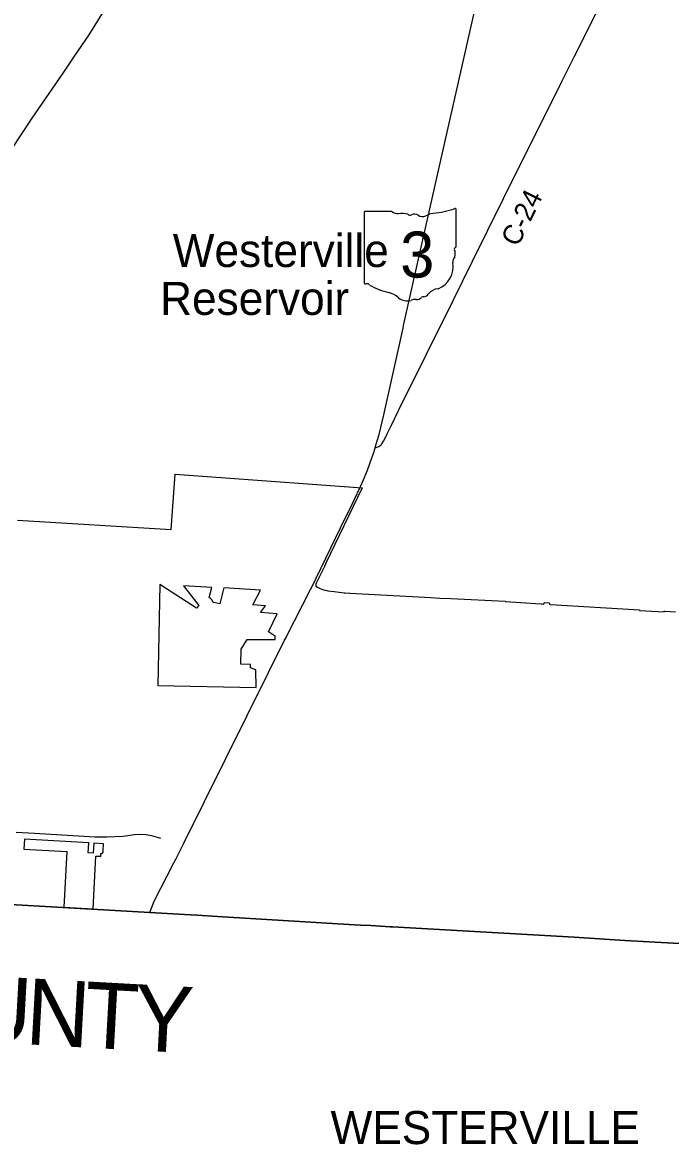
# Model space of a CAD drawing. Extents: x 1674899 to 2057726, y 653888 to 988278.
# Drawn here: x 1845630 to 1855438, y 773819 to 790798 of the extents above; entities that cross this region are included whole.
import ezdxf

# ---------------------------------------------------------------- set-up
doc = ezdxf.new("R2010")
doc.units = 0
for name, color, linetype in [('GM_P_Township_Alignment', 7, 'Continuous'), ('GM_X_Adjacent_County', 7, 'Continuous'), ('GM_X_Adjacent_County_Text', 7, 'Continuous'), ('GM_X_Corporation', 7, 'Continuous'), ('GM_X_Corporation_Text', 7, 'Continuous'), ('GM_X_County', 7, 'Continuous'), ('GM_X_County_Road', 7, 'Continuous'), ('GM_X_County_Road_Text', 7, 'Continuous'), ('GM_X_Minor_Lake_Text', 7, 'Continuous'), ('GM_X_State_Location', 7, 'Continuous'), ('GM_X_State_Route', 7, 'Continuous'), ('GM_X_State_Shield', 7, 'Continuous'), ('GM_X_Township', 7, 'Continuous')]:
    doc.layers.add(name, color=color, linetype=linetype)

msp = doc.modelspace()

# ---------------------------------------------------------------- linework, layer by layer
at = {"layer": 'GM_P_Township_Alignment'}
msp.add_lwpolyline([(1845535, 778545), (1845814, 778529), (1846725, 778477), (1846905, 778473), (1847156, 778487), (1847324, 778510), (1847417, 778514), (1847504, 778509), (1847583, 778496), (1847722, 778457)], dxfattribs=at)
at = {"layer": 'GM_X_Adjacent_County'}
msp.add_lwpolyline([(1845449, 777453), (1847560, 777333), (1848085, 777300), (1848276, 777289), (1848580, 777271), (1850569, 777151), (1850744, 777141), (1850903, 777132), (1851193, 777116), (1851228, 777114), (1853977, 776957), (1854746, 776908), (1855849, 776844)], dxfattribs=at)
at = {"layer": 'GM_X_Corporation'}
msp.add_lwpolyline([(1845556, 783268), (1847880, 783128), (1847941, 783961), (1850704, 783760), (1850771, 783756), (1850223, 782617), (1850199, 782567), (1850139, 782444), (1850095, 782354), (1850085, 782333), (1850074, 782313), (1850069, 782299), (1850068, 782279), (1850071, 782269), (1850095, 782252), (1850134, 782235), (1850187, 782215), (1850218, 782207), (1850250, 782200), (1850345, 782187), (1850498, 782169), (1850510, 782168), (1850585, 782164), (1851810, 782096), (1851944, 782088), (1852113, 782080), (1852935, 782042), (1852934, 782037), (1853098, 782027), (1853168, 782023), (1853247, 782018), (1853247, 782016), (1853395, 782006), (1853479, 782000), (1853492, 781999), (1853509, 781998), (1853511, 781998), (1853514, 781999), (1853517, 782000), (1853519, 782001), (1853521, 782002), (1853522, 782003), (1853524, 782005), (1853526, 782007), (1853527, 782010), (1853528, 782013), (1853529, 782016), (1853529, 782020), (1853603, 782018), (1853603, 782011), (1853603, 782008), (1853604, 782004), (1853605, 782001), (1853607, 781999), (1853608, 781997), (1853610, 781995), (1853614, 781993), (1853615, 781992), (1853618, 781992), (1853621, 781991), (1854969, 781911), (1854968, 781901), (1855339, 781880), (1855340, 781890), (1855349, 781890), (1855515, 781881)], dxfattribs=at)
for points in [[(1847680, 780763), (1849165, 780736), (1849163, 781002), (1849082, 781034), (1849083, 781084), (1848937, 781088), (1848942, 781314), (1849029, 781462), (1849454, 781459), (1849454, 781517), (1849430, 781526), (1849356, 781577), (1849486, 781850), (1849232, 781869), (1849306, 781970), (1849115, 781988), (1849235, 782207), (1848677, 782244), (1848617, 782001), (1848528, 782020), (1848519, 782020), (1848515, 782021), (1848510, 782031), (1848500, 782057), (1848482, 782077), (1848469, 782087), (1848458, 782099), (1848494, 782247), (1848066, 782273), (1848300, 781976), (1848262, 781937), (1847707, 782296)], [(1846859, 778368), (1846710, 778378), (1846702, 778229), (1846625, 778234), (1846634, 778383), (1845663, 778439), (1845654, 778289), (1846303, 778254), (1846258, 777411), (1846699, 777386), (1846740, 778185), (1846816, 778181), (1846819, 778221), (1846824, 778221), (1846830, 778222), (1846834, 778223), (1846838, 778226), (1846842, 778229), (1846846, 778234), (1846848, 778239), (1846850, 778244), (1846851, 778248), (1846852, 778267)]]:
    msp.add_lwpolyline(points, close=True, dxfattribs=at)
at = {"layer": 'GM_X_County'}
msp.add_lwpolyline([(1855849, 776844), (1854746, 776908), (1853977, 776957), (1851228, 777114), (1851193, 777116), (1850903, 777132), (1850744, 777141), (1850569, 777151), (1848580, 777271), (1848276, 777289), (1848085, 777300), (1847560, 777333), (1845449, 777453)], dxfattribs=at)
at = {"layer": 'GM_X_County_Road'}
for points in [[(1851209, 784694), (1851326, 784936), (1852148, 786590), (1852443, 787187), (1853141, 788601), (1853675, 789667), (1853798, 789914), (1853979, 790280), (1854272, 790859), (1854392, 791103), (1854649, 791581), (1855260, 792799), (1855898, 794041), (1856273, 794777), (1856673, 795566), (1856869, 795971), (1857028, 796294)], [(1843969, 786645), (1844100, 786841), (1844260, 787083), (1844407, 787305), (1844600, 787588), (1844962, 788122), (1845200, 788475), (1845400, 788775), (1845475, 788889), (1845613, 789100), (1845780, 789348), (1846245, 790032), (1846408, 790272), (1846638, 790612), (1846837, 790928)], [(1850968, 784364), (1851009, 784379), (1851023, 784383), (1851040, 784392), (1851054, 784403), (1851062, 784412), (1851069, 784422), (1851092, 784460), (1851118, 784507), (1851150, 784573), (1851209, 784694)]]:
    msp.add_lwpolyline(points, dxfattribs=at)
at = {"layer": 'GM_X_State_Route'}
for points in [[(1851027, 784561), (1851027, 784562), (1851101, 784861), (1851390, 786171), (1851399, 786214), (1851899, 788445), (1852470, 790966), (1852613, 791609), (1852746, 792202), (1852871, 792760), (1853072, 793659), (1853214, 794287), (1853225, 794338)], [(1850785, 783867), (1850801, 783904), (1850850, 784024), (1850893, 784139), (1850946, 784292), (1850968, 784364), (1850980, 784401), (1851027, 784561)], [(1850584, 783434), (1850737, 783758), (1850741, 783767), (1850750, 783788), (1850785, 783867)], [(1850003, 782242), (1850516, 783296), (1850578, 783422), (1850584, 783434)], [(1849593, 781442), (1849619, 781493), (1849624, 781505), (1849991, 782220), (1850003, 782242)], [(1847923, 778082), (1847953, 778140), (1848062, 778361), (1849352, 780964), (1849593, 781442)], [(1847560, 777333), (1847581, 777396), (1847623, 777500), (1847923, 778082)]]:
    msp.add_lwpolyline(points, dxfattribs=at)
at = {"layer": 'GM_X_State_Shield'}
for p, q in [((1850801, 787920), (1850801, 786863)), ((1851222, 787938), (1850814, 787938)), ((1852193, 787411), (1852193, 787964)), ((1852193, 787412), (1852193, 787411))]:
    msp.add_line(p, q, dxfattribs=at)
for centre, radius, start, end in [((1850816, 787922), 16.1, 98.1301, 188.1301), ((1851319, 788061), 156, 231.6195, 271.1119), ((1851371, 787345), 562, 80.4867, 94.9883), ((1851498, 787928), 45.1, 219.7921, 297.1024), ((1851565, 787805), 93.8, 54.4667, 119.1411), ((1851686, 787973), 113, 233.8562, 294.8282), ((1851885, 787615), 297, 97.3462, 120.7689), ((1851697, 789379), 1476, 275.8445, 288.9065), ((1852177, 787966), 15.5, 351.8621, 97.738), ((1852189, 787371), 24, 107.944, 210.337), ((1852037, 787301), 144, 340.033, 23.6496), ((1852176, 787409), 16.6, 289.6038, 7.7341), ((1851779, 787110), 369, 292.3089, 8.9858), ((1852248, 787180), 105, 136.8065, 186.9296), ((1850817, 786861), 16.3, 171.9584, 258.3066), ((1850819, 786969), 124, 267.339, 280.6039), ((1850844, 786802), 44.8, 29.7484, 93.2717), ((1851410, 787752), 1066, 240.4129, 257.1985), ((1851092, 786388), 334, 47.1842, 75.836), ((1851679, 786761), 119, 282.8732, 323.2771), ((1851935, 786567), 202, 94.4031, 142.5768), ((1851453, 786797), 212, 230.7004, 286.2918), ((1851575, 786432), 174, 85.6951, 111.2099), ((1851590, 786718), 113, 268.777, 315.5493), ((1851692, 786616), 31.8, 65.7517, 132.6484)]:
    msp.add_arc(centre, radius, start, end, dxfattribs=at)
at = {"layer": 'GM_X_Township'}
msp.add_lwpolyline([(1855849, 776844), (1854746, 776908), (1853977, 776957), (1851228, 777114), (1851193, 777116), (1850903, 777132), (1850744, 777141), (1850569, 777151), (1848580, 777271), (1848276, 777289), (1848085, 777300), (1847560, 777333), (1845449, 777453), (1843361, 777564), (1843430, 778709), (1843626, 781866), (1843694, 782979), (1843719, 783387), (1843850, 785510), (1843918, 786568), (1844278, 791160)], dxfattribs=at)

# ---------------------------------------------------------------- texts
at = {"layer": 'GM_X_Adjacent_County_Text'}
for s, rotation, p in [('U', 356.8087, (1844779, 775387)), ('N', 356.8166, (1845662, 775338)), ('T', 356.8443, (1846545, 775289)), ('Y', 356.9671, (1847295, 775248))]:
    msp.add_text(s, height=1000, rotation=rotation, dxfattribs=at).set_placement(p)
at = {"layer": 'GM_X_Corporation_Text'}
msp.add_text('WESTERVILLE', height=500, rotation=0, dxfattribs=at).set_placement((1850293, 773826))
at = {"layer": 'GM_X_County_Road_Text'}
msp.add_text('C-24', height=300, rotation=63.7423, dxfattribs=at).set_placement((1853127, 787390))
at = {"layer": 'GM_X_Minor_Lake_Text'}
for s, height, rotation, p in [('Westerville', 499.96, 359.9957, (1847905, 787098)), ('Reservoir', 500, 359.9946, (1847714, 786373))]:
    msp.add_text(s, height=height, rotation=rotation, dxfattribs=at).set_placement(p)
at = {"layer": 'GM_X_State_Location'}
msp.add_text('3', height=1, rotation=0, dxfattribs=at).set_placement((1851330, 787248))
for s in ['s', 'r']:
    msp.add_text(s, height=1, dxfattribs=at).set_placement((1851481, 787321))
at = {"layer": 'GM_X_State_Shield'}
msp.add_text('3', height=696, dxfattribs=at).set_placement((1851346, 786938))

doc.saveas('drawing.dxf')
